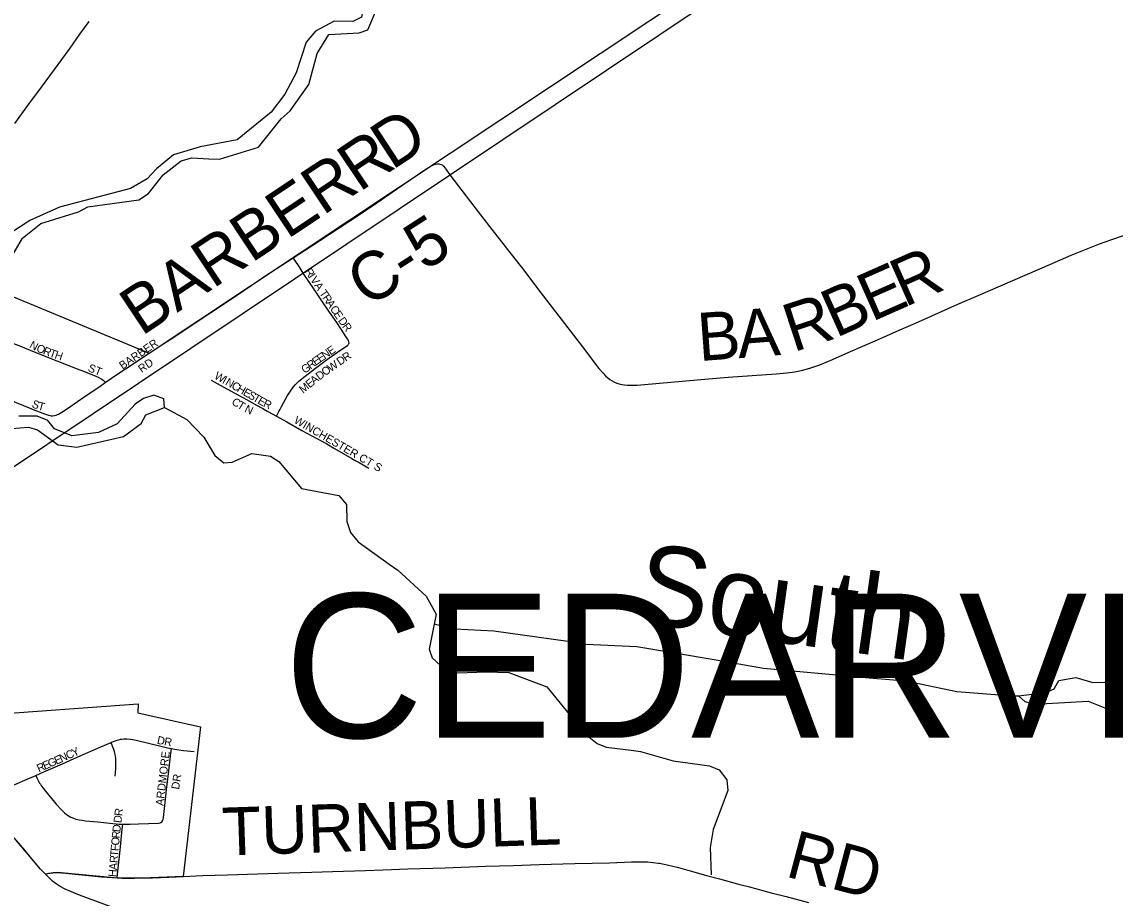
# Model space of a CAD drawing. Extents: x 1410790 to 1770854, y 448063 to 770588.
# Drawn here: x 1602546 to 1609373, y 634370 to 639843 of the extents above; entities that cross this region are included whole.
import ezdxf

# ---------------------------------------------------------------- set-up
doc = ezdxf.new("R2010")
doc.units = 0
for name, color, linetype in [('GM_X_City_Street', 7, 'Continuous'), ('GM_X_City_Street_Text', 7, 'Continuous'), ('GM_X_Corporation', 7, 'Continuous'), ('GM_X_County_Road', 7, 'Continuous'), ('GM_X_County_Road_Text', 7, 'Continuous'), ('GM_X_Minor_River', 7, 'Continuous'), ('GM_X_Minor_River_Text', 7, 'Continuous'), ('GM_X_State_Route', 7, 'Continuous'), ('GM_X_Township_Subdivision', 7, 'Continuous'), ('GM_X_Township_Subdivision_Text', 7, 'Continuous'), ('GM_X_Township_Text', 7, 'Continuous'), ('GM_X_US_Route', 7, 'Continuous')]:
    doc.layers.add(name, color=color, linetype=linetype)

msp = doc.modelspace()

# ---------------------------------------------------------------- linework, layer by layer
at = {"layer": 'GM_X_City_Street'}
for points in [[(1605149, 638956.3), (1605156.9, 638955.4), (1605163.6, 638953.2), (1605170.3, 638949.4), (1605177, 638943.8), (1605190.9, 638927.3)], [(1605190.9, 638927.3), (1605194, 638923.5), (1605219.2, 638888.2)], [(1604276.7, 638314.6), (1604250.5, 638355), (1604240.5, 638370.3)], [(1604303, 638274.3), (1604276.7, 638314.6)], [(1602366.2, 637876.2), (1602375.1, 637877.7), (1602388.6, 637876.3), (1602397.5, 637873.8), (1602415.4, 637866.6), (1602453.8, 637851.4), (1602494.4, 637834.6), (1602526.6, 637821.2), (1602597.8, 637792.5), (1602706.2, 637748.5), (1602891.1, 637675.9), (1602930.9, 637661.1), (1603006.7, 637630.3), (1603022, 637623.8), (1603036.3, 637616.6), (1603045.8, 637611.6), (1603053.5, 637605.3), (1603060, 637598.3), (1603066.5, 637590.4)], [(1603066.5, 637590.4), (1603145.6, 637644.4), (1603241.3, 637707.7), (1603292.9, 637742.6), (1603340.8, 637773.5)], [(1602225.7, 637578.4), (1602281.6, 637556.5), (1602353.8, 637527.8), (1602509.8, 637465.4), (1602637.6, 637413.5), (1602660.7, 637405), (1602686.8, 637395.1), (1602711.2, 637386.7), (1602721.6, 637384.7), (1602729.5, 637383.3), (1602738.9, 637383.3)], [(1602738.9, 637383.3), (1602749.8, 637384.7), (1602760.2, 637387.2), (1602768.6, 637390.7), (1602775.3, 637393.6), (1602795.3, 637404.9), (1602831.1, 637428.2), (1602892.7, 637471.9), (1602941.6, 637505.3), (1603026.9, 637561.9), (1603066.5, 637590.4)], [(1603103.5, 635342.4), (1603106.3, 635343.6), (1603140.1, 635356.2), (1603151.5, 635359.8), (1603162.2, 635362.3), (1603170.9, 635364.1), (1603181.6, 635365.4), (1603190.7, 635365.8), (1603201.2, 635365.9), (1603224.1, 635363.8), (1603239.4, 635361.4), (1603259.5, 635357), (1603336.2, 635338.2), (1603397, 635323.8), (1603455.6, 635309.9), (1603481.2, 635304.7)], [(1602632.2, 635136.6), (1602682.9, 635158.8), (1602800.1, 635209.8), (1602895.6, 635253.1), (1603039.7, 635315.9), (1603103.5, 635342.4)], [(1603129, 635132), (1603132.1, 635178), (1603133.6, 635214.2), (1603132.3, 635243.8), (1603130.9, 635255), (1603129.1, 635266.7), (1603127, 635276.3), (1603124.3, 635285.8), (1603119.6, 635298.6), (1603114.1, 635313.6), (1603103.5, 635342.4)], [(1603175.5, 634832.1), (1603185.7, 634831.8), (1603221.7, 634832.6), (1603274.1, 634835.1), (1603398.7, 634838.9), (1603408.4, 634840.6), (1603414.4, 634843.1), (1603419.4, 634847.1), (1603423.5, 634852.2), (1603426.1, 634856.7), (1603427.5, 634861.1), (1603430.1, 634874), (1603434.9, 634911.9), (1603444.9, 635006.8), (1603448.9, 635045.8), (1603463.8, 635166.3), (1603474.4, 635258), (1603476.4, 635273.8), (1603481.2, 635304.7)], [(1603481.2, 635304.7), (1603499.8, 635301.6), (1603555.7, 635293.3), (1603622.3, 635285.3)], [(1602306.2, 634971.6), (1602341.2, 634996.2), (1602360, 635009.4), (1602379, 635022.1), (1602396, 635031.4), (1602445.9, 635055.2), (1602502.5, 635080.8), (1602577.9, 635112.8), (1602632.2, 635136.6)], [(1602632.2, 635136.6), (1602639.9, 635121.2), (1602648.2, 635104.7), (1602656.5, 635089), (1602661.2, 635081.5), (1602668, 635070.4), (1602678.8, 635056.7), (1602692.6, 635038.9), (1602759.6, 634958.1), (1602790.4, 634924.1), (1602801.1, 634912.5), (1602811.4, 634903.3), (1602824.1, 634893.1), (1602840.8, 634882.7), (1602851.1, 634876.9), (1602864.4, 634871.3), (1602882.9, 634864.5), (1602902.8, 634860), (1602921.8, 634856.3), (1602940.9, 634853.7), (1603019.2, 634846.5), (1603094.1, 634837.6), (1603152.9, 634832.7), (1603175.5, 634832.1)], [(1603141, 634497), (1603143.3, 634519.4), (1603159, 634669.6), (1603172.3, 634800.4), (1603175.5, 634832.1)]]:
    msp.add_lwpolyline(points, dxfattribs=at)
at = {"layer": 'GM_X_Corporation'}
for points in [[(1610098.7, 642151.9), (1603273.2, 637585.1), (1602133.1, 636822.1)], [(1602423.7, 638156), (1603340.8, 637773.5), (1609910.3, 642143.1)], [(1602298.3, 635513.9), (1603272.2, 635583.5), (1603270.9, 635527.6), (1603661.6, 635440.1), (1603553.9, 634505.2), (1603350.2, 634497.3), (1603142.3, 634494.7), (1602769.3, 634531), (1602692.7, 634520.7), (1602662.3, 634551.3), (1602498.1, 634746.7)]]:
    msp.add_lwpolyline(points, dxfattribs=at)
at = {"layer": 'GM_X_County_Road'}
for points in [[(1604240.5, 638370.3), (1604345.6, 638439.1), (1604642, 638632.9), (1604761.9, 638713), (1604886.3, 638798.1), (1605062, 638919.2), (1605084.1, 638933.7), (1605111.4, 638949.2), (1605121.4, 638953.3), (1605129.6, 638955.3), (1605140.3, 638956.7), (1605149, 638956.3)], [(1605219.2, 638888.2), (1605346.4, 638719.2), (1605394.4, 638656.9), (1605481.6, 638546.1), (1605647.4, 638334.3), (1605673.6, 638300.7), (1605766.8, 638177.9), (1606046.8, 637813.8), (1606149.8, 637678), (1606175.3, 637648.3), (1606191.4, 637632.4), (1606204.8, 637620.2), (1606218.1, 637610.4), (1606232, 637601.2), (1606245.8, 637594), (1606261.2, 637587.4), (1606275.5, 637582.3), (1606291.9, 637578.7), (1606309.8, 637576.1), (1606328.3, 637574.6), (1606356.3, 637573.8), (1606388.7, 637574.9), (1606434.4, 637578.3), (1606833.2, 637613.7), (1606957.4, 637624), (1607255.3, 637644.8), (1607323.6, 637651.4), (1607372.1, 637657.8), (1607423.3, 637667.9), (1607473.4, 637682.1), (1607528.7, 637701.8), (1607607.4, 637734.3), (1607706.6, 637777.6), (1607889.8, 637858.1), (1608025.1, 637917.1), (1608127.1, 637962.2), (1608390.7, 638079.7), (1608517, 638134.8), (1608965.6, 638328.9), (1609098.3, 638385.9), (1609275, 638456.8), (1609346.2, 638482.3), (1609498.2, 638534.7)], [(1603340.8, 637773.5), (1603402.4, 637815.2), (1603471.1, 637859.9), (1603725.4, 638027.7), (1603891.6, 638139), (1604063, 638254.2), (1604240.5, 638370.3)], [(1603553.9, 634505.2), (1603674.9, 634510.8), (1603829, 634516.2), (1604143.8, 634525.9), (1604356.9, 634532.9), (1604484.8, 634537.5), (1604691.4, 634543.9), (1604802.8, 634547.8), (1604956.9, 634553.5), (1605189.8, 634560.2), (1605442.1, 634569.2), (1605615.5, 634575), (1605776.2, 634579.7), (1605999.2, 634585.9), (1606215.5, 634591.5), (1606353.3, 634597.2), (1606415.8, 634597.7), (1606452.1, 634596.4), (1606488.3, 634593.4), (1606519.8, 634589)], [(1602692.8, 634520.6), (1602714.5, 634526.9), (1602728.6, 634529.2), (1602741.4, 634530.5), (1602755.8, 634531.4), (1602769.3, 634531), (1602818.3, 634526.9), (1603042.3, 634503.6), (1603110.9, 634498.3), (1603141, 634497)], [(1606519.8, 634589), (1606527.6, 634587.9), (1606576.1, 634578.2), (1606646.3, 634560.8), (1606719.2, 634541.2), (1606829.9, 634510.4), (1606902.5, 634490.1), (1607029, 634455.8), (1607089.3, 634440), (1607225.7, 634404.1), (1607317.7, 634380.1), (1607457.2, 634343.2)], [(1603141, 634497), (1603173, 634495.6), (1603248.3, 634495.5), (1603359.9, 634497.5), (1603464.8, 634501.1), (1603553.9, 634505.2)]]:
    msp.add_lwpolyline(points, dxfattribs=at)
at = {"layer": 'GM_X_Minor_River'}
for points in [[(1602476.9, 638366.5), (1602549.1, 638491.6), (1602664.8, 638584), (1602899.3, 638656.4), (1602957.3, 638689.1), (1603276.5, 638732.6), (1603337.3, 638771.7), (1603427.3, 638888.5), (1603540.9, 638974.9), (1603607.4, 638993.9), (1603713.5, 638988.2), (1603779.6, 638985.1), (1604023.3, 639061.4), (1604164.5, 639237.6), (1604221.4, 639286.8), (1604338.3, 639451.3), (1604389.5, 639644.9), (1604463.5, 639764), (1604652.1, 639775.1), (1604706.5, 639794.2), (1604754.4, 639905.7), (1604869.4, 639996)], [(1604788.4, 639997.3), (1604722.9, 639983.3), (1604678.8, 639939), (1604667.7, 639873), (1604613.2, 639845.8), (1604497, 639847.7), (1604379.7, 639785.4), (1604320.5, 639716.2), (1604259.3, 639524.7), (1604189, 639391.5), (1604103, 639278.7), (1603889.8, 639105.7), (1603658.6, 639063.2), (1603493.5, 639013.8), (1603385.8, 638925.3), (1603328.7, 638862), (1603223.5, 638801.6), (1602780.7, 638686.4), (1602595, 638603.2), (1602481.5, 638526.8)], [(1602483.8, 637303.9), (1602588.2, 637312.3), (1602644, 637295.4), (1602772.8, 637201.1), (1602888.8, 637187.2), (1603180.5, 637252.7), (1603290, 637335.2), (1603320.9, 637388.8), (1603435.9, 637435), (1603432.8, 637489.2), (1603369, 637512.3), (1603304.6, 637491.3), (1603253.9, 637456), (1603141.7, 637333.5), (1603024.6, 637279.2), (1602857.9, 637257.9), (1602750.4, 637301.7), (1602707.1, 637354.5), (1602641.4, 637379.6), (1602527.2, 637381.4)], [(1603435.9, 637435), (1603575, 637360.7), (1603681.4, 637248.7), (1603751.8, 637135.3), (1603807.1, 637088.3), (1603859.3, 637093.5), (1603982.4, 637147.7), (1604098.4, 637131.8), (1604150, 637096.9), (1604291.5, 636928.3), (1604525.3, 636884.5), (1604572.5, 636829.6), (1604574.8, 636723.3), (1604597.8, 636654.8), (1604646.9, 636595.9), (1604839.1, 636456.5), (1604892.6, 636419.6), (1605070.3, 636256.4), (1605132.6, 636143.1), (1605089, 635925.3), (1605108.2, 635870.9), (1605187.2, 635797.5), (1605265, 635778.2), (1605449.5, 635783.3), (1605587.7, 635779.1), (1605824.7, 635689.1), (1606066.5, 635394.6), (1606137.7, 635335.3), (1606195.4, 635312.4), (1606351.4, 635293.9), (1606409.4, 635286.9), (1606612.9, 635227.6), (1606840.8, 635195.9), (1606900.6, 635170.9), (1606947.7, 635110), (1606954.6, 635041.7), (1606862.5, 634798.6), (1606844.6, 634686.7), (1606849.9, 634516.2)], [(1605120.7, 636083.4), (1605249.4, 636053.1), (1605493.7, 636039.2), (1605955.6, 635975.7), (1606067.5, 635955.9), (1606385.9, 635942.8), (1606869.6, 635860.9), (1607177.3, 635805.9), (1607837.7, 635745.4), (1608065.9, 635727.7), (1608385.5, 635660.5), (1608729.9, 635633.6), (1608769.8, 635634.4)], [(1608769.8, 635634.4), (1608940.5, 635653.7), (1608993, 635676.9), (1609021.8, 635728.6), (1609128.4, 635748.9), (1609234.1, 635717.2), (1609460.7, 635723.6)], [(1608769.8, 635634.4), (1608809.2, 635599.1), (1608871.2, 635582.6), (1609204.2, 635601.4), (1609319.7, 635555.5), (1609375.9, 635562.6), (1609366.7, 635612.9), (1609421.5, 635658.1)]]:
    msp.add_lwpolyline(points, dxfattribs=at)
at = {"layer": 'GM_X_State_Route'}
for points in [[(1602692.8, 634520.6), (1602660.6, 634553.1), (1602639.8, 634578.4), (1602618.8, 634603.6), (1602564.4, 634669.1), (1602524.3, 634716), (1602498.1, 634746.7)], [(1605272.9, 633543.2), (1605248.3, 633551.9), (1605010.7, 633637.8), (1604812.7, 633707.9), (1604657.6, 633761.3), (1604493.5, 633818.7), (1604289, 633889.9), (1604084.1, 633960.3), (1603922.7, 634015.5), (1603857.7, 634038), (1603728.6, 634086), (1603491.2, 634172.6), (1603250.7, 634260.1), (1603056.9, 634331.8), (1602906.4, 634388.3), (1602854.8, 634409), (1602816.4, 634426.8), (1602785, 634443.8), (1602760.4, 634459.6), (1602737.1, 634477), (1602713.5, 634498.8), (1602692.8, 634520.6)]]:
    msp.add_lwpolyline(points, dxfattribs=at)
at = {"layer": 'GM_X_Township_Subdivision'}
for points in [[(1604588.9, 637838), (1604587.5, 637845.2), (1604584.8, 637852.3), (1604581.7, 637858.6), (1604578.8, 637863.9), (1604569.9, 637877.8), (1604539.2, 637924.3), (1604511.8, 637965.2), (1604497.1, 637987), (1604467.9, 638030.7), (1604419.8, 638101.3), (1604374.1, 638169.6), (1604333.5, 638228.9), (1604303, 638274.3)], [(1604135.2, 637381.3), (1604150.4, 637409.6), (1604156.5, 637421), (1604167.5, 637441), (1604179.7, 637464.1), (1604205, 637509.9), (1604222.5, 637537.6), (1604239.8, 637561.4), (1604254.6, 637578.8), (1604276.1, 637599), (1604314, 637630.1), (1604378.7, 637680.2), (1604454.8, 637736.9), (1604537.6, 637795.4), (1604578.6, 637822.7), (1604582.8, 637826.5), (1604585.9, 637829.9), (1604587.5, 637832.8), (1604588.9, 637838)], [(1603728.7, 637606.2), (1603826, 637551.8), (1603920.9, 637499.7), (1603952.5, 637482.3), (1604007.2, 637452.1), (1604050.1, 637427.8), (1604081.7, 637410.4), (1604135.2, 637381.3)], [(1604135.2, 637381.3), (1604200.6, 637344.8), (1604294.9, 637291.7), (1604450.1, 637206.8), (1604498.7, 637179.6), (1604606.3, 637117.1), (1604632, 637102.6), (1604652, 637091.5), (1604712.4, 637056.8)]]:
    msp.add_lwpolyline(points, dxfattribs=at)
at = {"layer": 'GM_X_US_Route'}
msp.add_lwpolyline([(1602501.1, 639209.4), (1602582.5, 639320.7), (1602674.2, 639444.7), (1602796.2, 639607.4), (1602847.5, 639679.6), (1602907.5, 639765.8), (1602966, 639845.1)], dxfattribs=at)

# ---------------------------------------------------------------- texts
at = {"layer": 'GM_X_City_Street_Text'}
for s, rotation, p in [('N', 331.72441, (1602588.6, 637810.4)), ('O', 337.19877, (1602632.1, 637787.3)), ('R', 338.31217, (1602673.7, 637769.9)), ('BARBER', 34.24997, (1603174.6, 637670.3)), ('T', 340.92078, (1602712.8, 637754.4)), ('H', 341.54297, (1602746.6, 637742.6)), ('RD', 34.51265, (1603293.4, 637649.5)), ('ST', 338.19608, (1602954.4, 637663.1)), ('S', 337.83834, (1602603.1, 637438.4)), ('T', 344.90957, (1602642.1, 637423)), ('D', 348.18, (1603386.6, 635335.3)), ('R', 350.43811, (1603431.7, 635325.9)), ('N', 23.97182, (1602793, 635217.5)), ('C', 23.9674, (1602833.2, 635235.4)), ('Y', 25.45198, (1602870.7, 635252.1)), ('ARDMORE', 83.38689, (1603430, 634945.1)), ('R', 23.95756, (1602652.3, 635155)), ('E', 23.99581, (1602688.5, 635171)), ('G', 23.97358, (1602720.7, 635185.3)), ('E', 23.9722, (1602760.9, 635203.2)), ('DR', 81.02146, (1603527.3, 635046.5)), ('D', 82.4169, (1603166.6, 634837.1)), ('R', 82.40214, (1603172.4, 634880.7)), ('D', 83.51741, (1603159.9, 634780.6)), ('O', 84.94409, (1603152.6, 634697.6)), ('R', 84.94785, (1603156.5, 634741.5)), ('T', 84.94881, (1603146.4, 634627.5)), ('F', 84.97349, (1603149.5, 634662.6)), ('R', 84.94785, (1603142.9, 634588)), ('H', 84.94409, (1603135.1, 634500.4)), ('A', 84.94724, (1603139, 634544.2))]:
    msp.add_text(s, height=50, rotation=rotation, dxfattribs=at).set_placement(p)
at = {"layer": 'GM_X_County_Road_Text'}
for s, rotation, p in [('D', 33.23843, (1604856.6, 638913.8)), ('R', 33.94445, (1604653, 638776.8)), ('BARBER', 33.64252, (1603292.3, 637877)), ('C-5', 32.82204, (1604705.4, 638053.8)), ('R', 23.90724, (1608057.7, 638058.7)), ('E', 23.902, (1607852.5, 637967.7)), ('B', 24.08745, (1607627.8, 637867.3)), ('R', 18.17935, (1607362.2, 637778.2)), ('B', 4.18767, (1606775, 637724.3)), ('A', 4.43785, (1607022.1, 637742.4)), ('TURNBULL', 1.92045, (1603801, 634635.2)), ('RD', 345.1317, (1607306.6, 634508))]:
    msp.add_text(s, height=300, rotation=rotation, dxfattribs=at).set_placement(p)
at = {"layer": 'GM_X_Minor_River_Text'}
msp.add_text('South', height=499.98, rotation=352.00635, dxfattribs=at).set_placement((1606364.7, 636097.1))
at = {"layer": 'GM_X_Township_Subdivision_Text'}
for s, rotation, p in [('R', 304.08075, (1604309.5, 638284.4)), ('I', 304.05378, (1604331.7, 638251.6)), ('V', 304.07055, (1604344, 638233.4)), ('A', 304.08627, (1604368.7, 638196.9)), ('T', 304.08442, (1604400.7, 638149.5)), ('R', 304.08528, (1604420.5, 638120.3)), ('A', 304.08627, (1604442.7, 638087.6)), ('C', 304.08075, (1604467.3, 638051.1)), ('E', 304.06263, (1604489.5, 638018.3)), ('D', 305.7908, (1604517.7, 637977)), ('R', 306.36053, (1604543.7, 637940.8)), ('E', 34.5051, (1604473.9, 637759.1)), ('E', 34.84204, (1604379.8, 637694.2)), ('E', 34.50852, (1604408.6, 637714.2)), ('N', 34.50506, (1604437.6, 637734.2)), ('D', 34.57042, (1604532.4, 637695.1)), ('R', 34.58245, (1604568.6, 637720)), ('G', 37.48196, (1604313.6, 637644.2)), ('R', 36.55415, (1604348.3, 637670.8)), ('O', 35.68505, (1604438.9, 637629.5)), ('W', 34.73449, (1604474.5, 637655)), ('W', 330.09454, (1603743.2, 637618.5)), ('I', 330.1187, (1603792.9, 637589.9)), ('N', 330.10063, (1603811.9, 637579)), ('E', 39.19327, (1604342.7, 637553.8)), ('A', 38.47888, (1604369.9, 637576)), ('D', 37.03161, (1604404, 637603.1)), ('C', 330.08082, (1603850, 637557.1)), ('H', 330.11154, (1603884.4, 637537.3)), ('E', 330.08571, (1603922.5, 637515.4)), ('S', 330.1027, (1603953.1, 637497.8)), ('M', 39.40216, (1604302, 637520.3)), ('C', 327.51577, (1603851.2, 637457.9)), ('T', 329.52646, (1603886.2, 637435.6)), ('T', 330.08571, (1603983.6, 637480.2)), ('E', 330.1027, (1604014.1, 637462.7)), ('R', 334.30653, (1604048.2, 637443.3)), ('N', 334.11481, (1603932.1, 637409.5)), ('WINCHESTER CT S', 329.90969, (1604240.4, 637341.3))]:
    msp.add_text(s, height=50, rotation=rotation, dxfattribs=at).set_placement(p)
at = {"layer": 'GM_X_Township_Text'}
msp.add_text('CEDARVILLE', height=900, rotation=0.00001, dxfattribs=at).set_placement((1604183.8, 635371.9))

doc.saveas('drawing.dxf')
